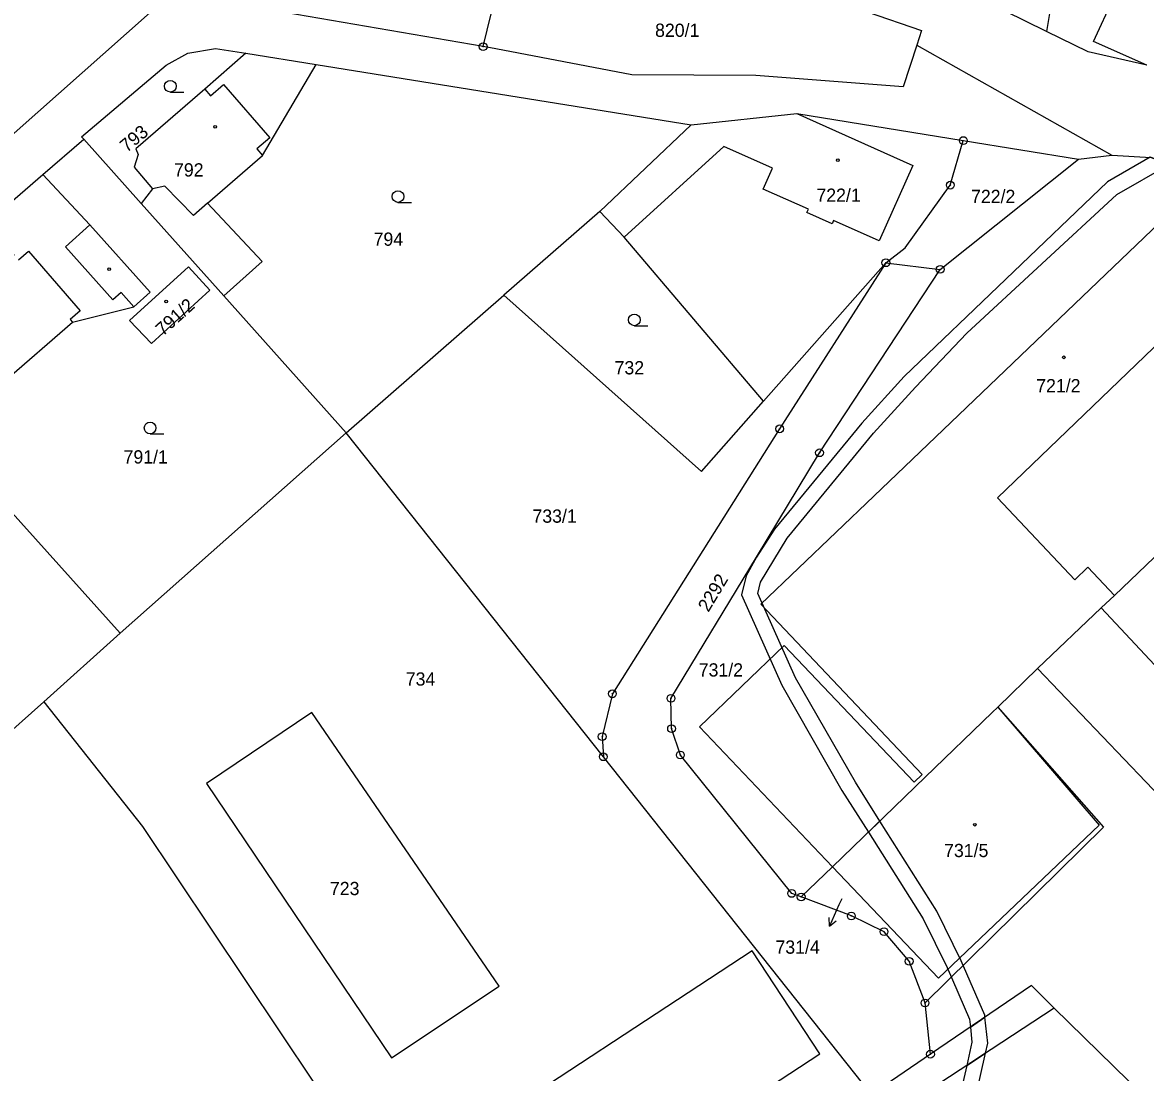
# Model space of a CAD drawing. Extents: x -504988 to -494607, y -1123820 to -1114018.
# Drawn here: x -497288.4 to -497144.2, y -1120483.5 to -1120348.7 of the extents above; entities that cross this region are included whole.
import ezdxf

# ---------------------------------------------------------------- set-up
doc = ezdxf.new("R2010")
doc.units = 0
for name, color, linetype in [('Hranice parcel', 7, 'Continuous'), ('Parcelní čísla', 7, 'Continuous'), ('Pop  PČ popisy', 7, 'Continuous'), ('Vnitřní kresba', 7, 'Continuous'), ('Věcná břemena k části', 7, 'Continuous'), ('Značky bodu BP', 7, 'Continuous'), ('Značky budov', 7, 'Continuous'), ('Značky kultur', 7, 'Continuous')]:
    doc.layers.add(name, color=color, linetype=linetype)

msp = doc.modelspace()

# ---------------------------------------------------------------- linework, layer by layer
at = {"layer": 'Hranice parcel'}
for p, q in [((-497229.23, -1120351.83), (-497224.61, -1120332.8)), ((-497154.12, -1120332.55), (-497156.86, -1120349.88)), ((-497229.23, -1120351.83), (-497265.2, -1120345.62)), ((-497156.86, -1120349.88), (-497162.19, -1120347.29)), ((-497172.95, -1120349.77), (-497173.55, -1120351.66)), ((-497151.53, -1120352.48), (-497156.86, -1120349.88)), ((-497173.55, -1120351.66), (-497175.27, -1120356.98)), ((-497173.55, -1120351.66), (-497148.49, -1120365.77)), ((-497259.7, -1120352.69), (-497250.66, -1120354.12)), ((-497144.01, -1120354.19), (-497151.53, -1120352.48)), ((-497250.66, -1120354.12), (-497202.5, -1120361.87)), ((-497214.26, -1120372.98), (-497202.5, -1120361.87)), ((-497285.79, -1120368.25), (-497280.53, -1120363.71)), ((-497280.53, -1120363.71), (-497273.15, -1120371.96)), ((-497167.57, -1120363.89), (-497152.75, -1120366.28)), ((-497152.75, -1120366.28), (-497148.49, -1120365.77)), ((-497170.53, -1120380.42), (-497152.75, -1120366.28)), ((-497293.12, -1120374.58), (-497285.79, -1120368.25)), ((-497273.15, -1120371.96), (-497262.54, -1120383.82)), ((-497214.26, -1120372.98), (-497226.58, -1120383.72)), ((-497193.21, -1120397.34), (-497177.51, -1120379.57)), ((-497177.51, -1120379.57), (-497191.15, -1120400.89)), ((-497177.51, -1120379.57), (-497170.53, -1120380.42)), ((-497262.54, -1120383.82), (-497246.81, -1120401.39)), ((-497246.81, -1120401.39), (-497226.58, -1120383.72)), ((-497246.81, -1120401.39), (-497275.84, -1120427.11)), ((-497213.79, -1120442.98), (-497246.81, -1120401.39)), ((-497275.84, -1120427.11), (-497297.27, -1120403.27)), ((-497275.84, -1120427.11), (-497285.67, -1120435.92)), ((-497163.14, -1120436.6), (-497158.04, -1120431.67)), ((-497285.67, -1120435.92), (-497304.91, -1120453.15)), ((-497179.37, -1120486.34), (-497213.79, -1120442.98)), ((-497188.38, -1120460.98), (-497184.36, -1120457.1)), ((-497171.78, -1120481.16), (-497172.48, -1120474.58)), ((-497144.41, -1120486.45), (-497155.91, -1120475.24)), ((-497171.78, -1120481.16), (-497179.37, -1120486.34))]:
    msp.add_line(p, q, dxfattribs=at)
for points in [[(-497216.48, -1120335.38), (-497186.89, -1120344.92), (-497172.95, -1120349.77)], [(-497269.33, -1120345.06), (-497326.71, -1120395.92), (-497336.86, -1120391.96)], [(-497280.53, -1120363.71), (-497280.8, -1120363.4), (-497269.94, -1120354.2), (-497267.14, -1120352.67), (-497263.6, -1120352.08), (-497259.7, -1120352.69)], [(-497259.7, -1120352.69), (-497264.98, -1120357.27), (-497273.84, -1120364.97), (-497273.53, -1120365.69), (-497274.06, -1120367.3), (-497271.71, -1120370.08), (-497273.15, -1120371.96)], [(-497210.13, -1120355.46), (-497227.6, -1120352.11), (-497229.23, -1120351.83)], [(-497262.54, -1120383.82), (-497257.6, -1120379.43), (-497264.64, -1120371.94), (-497257.57, -1120365.8), (-497250.66, -1120354.12)], [(-497175.27, -1120356.98), (-497194.2, -1120355.53), (-497210.13, -1120355.46)], [(-497202.5, -1120361.87), (-497188.96, -1120360.43), (-497167.57, -1120363.89)], [(-497177.51, -1120379.57), (-497175.03, -1120377.67), (-497169.24, -1120369.61), (-497167.57, -1120363.89)], [(-497148.49, -1120365.77), (-497143.45, -1120366.04), (-497136.3, -1120368.85), (-497122.56, -1120374.15)], [(-497293.12, -1120374.58), (-497289.46, -1120378.57), (-497298.25, -1120386.19), (-497290.76, -1120394.82), (-497281.98, -1120387.21), (-497274.08, -1120385.22), (-497272.01, -1120383.36), (-497279.73, -1120374.71), (-497285.79, -1120368.25)], [(-497138.39, -1120370.65), (-497179.05, -1120409.53), (-497193.58, -1120423.41), (-497172.83, -1120445.25), (-497173.89, -1120446.23), (-497190.59, -1120428.71), (-497201.46, -1120439.14), (-497184.36, -1120457.1)], [(-497193.21, -1120397.34), (-497211.13, -1120376.3), (-497214.26, -1120372.98)], [(-497271.83, -1120389.92), (-497274.65, -1120387), (-497267.09, -1120380.09), (-497264.34, -1120383.08), (-497271.83, -1120389.92)], [(-497205.11, -1120435.49), (-497194.14, -1120417.36), (-497186.03, -1120403.96), (-497170.53, -1120380.42)], [(-497226.58, -1120383.72), (-497201.19, -1120406.38), (-497193.21, -1120397.34)], [(-497114.68, -1120390.22), (-497148.16, -1120422.27), (-497149.86, -1120423.88), (-497158.04, -1120431.67)], [(-497191.15, -1120400.89), (-497212.63, -1120434.9), (-497213.94, -1120440.4), (-497213.79, -1120442.98)], [(-497158.04, -1120431.67), (-497099.59, -1120492.76), (-497095.5, -1120496.96), (-497089.26, -1120503.55)], [(-497285.67, -1120435.92), (-497272.97, -1120451.95), (-497228.87, -1120517.83)], [(-497188.38, -1120460.98), (-497189.6, -1120460.52), (-497203.9, -1120442.76), (-497205.03, -1120439.37), (-497205.11, -1120435.49)], [(-497184.36, -1120457.1), (-497172.48, -1120445.62), (-497163.86, -1120437.29), (-497163.14, -1120436.6)], [(-497163.14, -1120436.6), (-497150.12, -1120451.74), (-497170.74, -1120471.41), (-497184.36, -1120457.1)], [(-497163.14, -1120436.6), (-497149.58, -1120452.01), (-497172.48, -1120474.58)], [(-497251.22, -1120437.3), (-497264.76, -1120446.42), (-497241.02, -1120481.63), (-497227.18, -1120472.41), (-497251.22, -1120437.3)], [(-497172.48, -1120474.58), (-497174.51, -1120469.23), (-497177.74, -1120465.43), (-497181.94, -1120463.41), (-497188.38, -1120460.98)], [(-497233.17, -1120493.15), (-497224.52, -1120506.35), (-497186.01, -1120481.1), (-497194.66, -1120467.91), (-497233.17, -1120493.15)], [(-497155.91, -1120475.24), (-497158.81, -1120472.32), (-497171.78, -1120481.16)], [(-497155.91, -1120475.24), (-497201.46, -1120505.12), (-497240.19, -1120530.3)]]:
    msp.add_lwpolyline(points, dxfattribs=at)
at = {"layer": 'Pop  PČ popisy'}
for p, q in [((-497183.18, -1120461.21), (-497183.54, -1120462)), ((-497183.54, -1120462), (-497184.76, -1120464.74)), ((-497184.76, -1120464.74), (-497184.81, -1120463.62)), ((-497184.76, -1120464.74), (-497183.9, -1120464.03))]:
    msp.add_line(p, q, dxfattribs=at)
at = {"layer": 'Vnitřní kresba'}
for p, q in [((-497150.86, -1120351.16), (-497144.31, -1120337.06)), ((-497144.01, -1120354.19), (-497150.86, -1120351.16)), ((-497264.98, -1120357.27), (-497264.24, -1120358.13)), ((-497264.24, -1120358.13), (-497262.58, -1120356.68)), ((-497262.58, -1120356.68), (-497256.64, -1120363.52)), ((-497188.96, -1120360.43), (-497174.05, -1120367.09)), ((-497256.64, -1120363.52), (-497258.3, -1120364.97)), ((-497198.31, -1120364.64), (-497211.13, -1120376.3)), ((-497192.08, -1120367.42), (-497198.31, -1120364.64)), ((-497258.3, -1120364.97), (-497257.57, -1120365.8)), ((-497193.28, -1120370.11), (-497192.08, -1120367.42)), ((-497174.05, -1120367.09), (-497178.37, -1120376.77)), ((-497270.12, -1120369.72), (-497271.71, -1120370.08)), ((-497266.43, -1120373.5), (-497270.12, -1120369.72)), ((-497187.46, -1120372.71), (-497193.28, -1120370.11)), ((-497264.64, -1120371.94), (-497266.43, -1120373.5)), ((-497187.65, -1120373.14), (-497187.46, -1120372.71)), ((-497184.41, -1120374.59), (-497187.65, -1120373.14)), ((-497282.88, -1120377.53), (-497279.73, -1120374.71)), ((-497184.22, -1120374.16), (-497184.41, -1120374.59)), ((-497178.37, -1120376.77), (-497184.22, -1120374.16)), ((-497128.17, -1120376.06), (-497163.17, -1120409.74)), ((-497276.8, -1120384.35), (-497282.88, -1120377.53)), ((-497288.91, -1120379.21), (-497287.62, -1120378.09)), ((-497287.62, -1120378.09), (-497280.98, -1120385.75)), ((-497275.72, -1120383.38), (-497276.8, -1120384.35)), ((-497274.08, -1120385.22), (-497275.72, -1120383.38)), ((-497280.98, -1120385.75), (-497282.27, -1120386.87)), ((-497282.27, -1120386.87), (-497281.98, -1120387.21)), ((-497163.17, -1120409.74), (-497153.26, -1120420.26)), ((-497153.26, -1120420.26), (-497151.55, -1120418.66)), ((-497151.55, -1120418.66), (-497148.16, -1120422.27)), ((-497149.86, -1120423.88), (-497141.11, -1120433.17))]:
    msp.add_line(p, q, dxfattribs=at)
at = {"layer": 'Věcná břemena k části'}
for points in [[(-497143.58, -1120366.03), (-497149.06, -1120369.18), (-497175.17, -1120394.16), (-497180.6, -1120400.15), (-497191.82, -1120413.77), (-497194.14, -1120417.36), (-497195.46, -1120419.77), (-497196.07, -1120422.19), (-497190.89, -1120433.77), (-497183.15, -1120447.29), (-497179.76, -1120452.65), (-497178.29, -1120451.23), (-497181.43, -1120446.25), (-497189.11, -1120432.87), (-497193.97, -1120422.01), (-497193.6, -1120420.55), (-497190.18, -1120414.93), (-497179.08, -1120401.45), (-497173.71, -1120395.52), (-497167.11, -1120388.63), (-497147.86, -1120370.8), (-497141.14, -1120366.95), (-497143.45, -1120366.04)], [(-497179.76, -1120452.65), (-497172.72, -1120463.78), (-497169.64, -1120470.03), (-497166.77, -1120476.65), (-497166.66, -1120477.67), (-497164.78, -1120476.39), (-497164.81, -1120476.13), (-497167.82, -1120469.19), (-497170.98, -1120462.8), (-497178.29, -1120451.23)], [(-497167.12, -1120482.59), (-497164.72, -1120481.02), (-497164.43, -1120479.75), (-497164.78, -1120476.39), (-497166.66, -1120477.67), (-497166.45, -1120479.63)], [(-497167.27, -1120544.17), (-497165.62, -1120545.29), (-497156.16, -1120531.16), (-497154.28, -1120527.78), (-497163.07, -1120503.97), (-497167.12, -1120493), (-497166.83, -1120490.39), (-497164.72, -1120481.02), (-497167.12, -1120482.59), (-497168.81, -1120490.05), (-497169.16, -1120493.24), (-497164.67, -1120505.42), (-497156.48, -1120527.62), (-497157.86, -1120530.12)]]:
    msp.add_lwpolyline(points, close=True, dxfattribs=at)
at = {"layer": 'Značky bodu BP'}
for centre, radius in [((-497229.23, -1120351.83), 0.5), ((-497229.23, -1120351.83), 0.0303), ((-497167.57, -1120363.89), 0.5), ((-497167.57, -1120363.89), 0.0303), ((-497169.24, -1120369.61), 0.5), ((-497169.24, -1120369.61), 0.0303), ((-497177.51, -1120379.57), 0.5), ((-497177.51, -1120379.57), 0.0303), ((-497170.53, -1120380.42), 0.5), ((-497170.53, -1120380.42), 0.0303), ((-497191.15, -1120400.89), 0.5), ((-497191.15, -1120400.89), 0.0303), ((-497186.03, -1120403.96), 0.5), ((-497186.03, -1120403.96), 0.0303), ((-497212.63, -1120434.9), 0.5), ((-497212.63, -1120434.9), 0.0303), ((-497205.11, -1120435.49), 0.5), ((-497205.11, -1120435.49), 0.0303), ((-497205.03, -1120439.37), 0.5), ((-497205.03, -1120439.37), 0.0303), ((-497213.94, -1120440.4), 0.5), ((-497213.94, -1120440.4), 0.0303), ((-497213.79, -1120442.98), 0.5), ((-497203.9, -1120442.76), 0.5), ((-497213.79, -1120442.98), 0.0303), ((-497203.9, -1120442.76), 0.0303), ((-497189.6, -1120460.52), 0.5), ((-497189.6, -1120460.52), 0.0303), ((-497188.38, -1120460.98), 0.5), ((-497188.38, -1120460.98), 0.0303), ((-497181.94, -1120463.41), 0.5), ((-497181.94, -1120463.41), 0.0303), ((-497177.74, -1120465.43), 0.5), ((-497177.74, -1120465.43), 0.0303), ((-497174.51, -1120469.23), 0.5), ((-497174.51, -1120469.23), 0.0303), ((-497172.48, -1120474.58), 0.5), ((-497172.48, -1120474.58), 0.0303), ((-497171.78, -1120481.16), 0.5), ((-497171.78, -1120481.16), 0.0303)]:
    msp.add_circle(centre, radius, dxfattribs=at)
at = {"layer": 'Značky budov'}
for centre in [(-497263.65, -1120362.13), (-497183.67, -1120366.4), (-497277.25, -1120380.41), (-497269.93, -1120384.55), (-497154.65, -1120391.71), (-497166.1, -1120451.7)]:
    msp.add_circle(centre, 0.175, dxfattribs=at)
at = {"layer": 'Značky kultur'}
for p, q in [((-497269.4, -1120357.66), (-497267.65, -1120357.66)), ((-497240.17, -1120371.82), (-497238.42, -1120371.82)), ((-497209.81, -1120387.65), (-497208.06, -1120387.65)), ((-497272, -1120401.53), (-497270.25, -1120401.53))]:
    msp.add_line(p, q, dxfattribs=at)
for centre in [(-497269.4, -1120356.91), (-497240.17, -1120371.07), (-497209.81, -1120386.9), (-497272, -1120400.78)]:
    msp.add_circle(centre, 0.75, dxfattribs=at)

# ---------------------------------------------------------------- texts
at = {"layer": 'Parcelní čísla'}
for s, p in [('820/1', (-497207.15, -1120350.58)), ('792', (-497268.93, -1120368.5)), ('722/1', (-497186.43, -1120371.75)), ('722/2', (-497166.57, -1120371.91)), ('794', (-497243.3, -1120377.39)), ('732', (-497212.35, -1120393.9)), ('721/2', (-497158.2, -1120396.2)), ('791/1', (-497275.41, -1120405.34)), ('733/1', (-497222.9, -1120412.94)), ('731/2', (-497201.54, -1120432.68)), ('734', (-497239.17, -1120433.85)), ('731/5', (-497170.03, -1120455.86)), ('723', (-497248.91, -1120460.74)), ('731/4', (-497191.69, -1120468.26))]:
    msp.add_text(s, height=1.7, dxfattribs=at).set_placement(p)
for s, rotation, p in [('793', 40, (-497274.99, -1120365.49)), ('791/2', 42, (-497270.36, -1120389.06)), ('2292', 59, (-497200.3, -1120424.51))]:
    msp.add_text(s, height=1.7, rotation=rotation, dxfattribs=at).set_placement(p)

doc.saveas('drawing.dxf')
